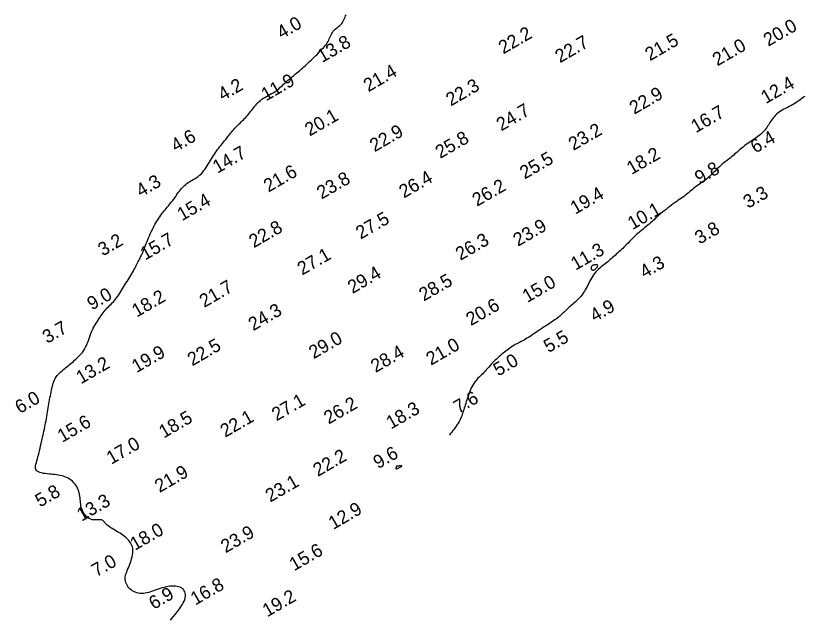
# Model space of a CAD drawing. Extents: x 3024098 to 3056816, y 418252 to 509144.
# Drawn here: x 3024098.4 to 3024394.8, y 427968.9 to 428196 of the extents above; entities that cross this region are included whole.
import ezdxf

# ---------------------------------------------------------------- set-up
doc = ezdxf.new("R2010")
doc.units = 0
doc.layers.add('V-CHAN-CONT-EL10', color=7, linetype='Continuous')
doc.layers.add('V-TOPO-SOUN-0911', color=7, linetype='Continuous')

msp = doc.modelspace()

# ---------------------------------------------------------------- linework, layer by layer
at = {"layer": 'V-CHAN-CONT-EL10'}
for points in [[(3024156.52, 427968.91), (3024157.53, 427970.15), (3024158.43, 427971.25), (3024159.21, 427972.24), (3024159.9, 427973.14), (3024160.49, 427973.96), (3024160.98, 427974.71), (3024161.39, 427975.41), (3024161.7, 427976.08), (3024161.94, 427976.73), (3024162.1, 427977.35), (3024162.18, 427977.95), (3024162.19, 427978.52), (3024162.11, 427979.05), (3024161.96, 427979.55), (3024161.74, 427980), (3024161.45, 427980.4), (3024161.09, 427980.74), (3024160.66, 427981.03), (3024160.17, 427981.27), (3024159.63, 427981.46), (3024159.05, 427981.6), (3024158.42, 427981.68), (3024157.77, 427981.72), (3024157.08, 427981.71), (3024156.38, 427981.65), (3024155.66, 427981.54), (3024154.92, 427981.4), (3024154.18, 427981.23), (3024153.44, 427981.03), (3024152.69, 427980.8), (3024151.94, 427980.57), (3024151.21, 427980.32), (3024150.48, 427980.07), (3024149.77, 427979.82), (3024149.07, 427979.59), (3024148.37, 427979.37), (3024147.69, 427979.19), (3024147.02, 427979.05), (3024146.37, 427978.96), (3024145.72, 427978.93), (3024145.09, 427978.97), (3024144.47, 427979.06), (3024143.87, 427979.22), (3024143.29, 427979.43), (3024142.74, 427979.69), (3024142.22, 427979.99), (3024141.74, 427980.34), (3024141.3, 427980.72), (3024140.9, 427981.13), (3024140.55, 427981.58), (3024140.24, 427982.04), (3024139.99, 427982.53), (3024139.79, 427983.04), (3024139.65, 427983.56), (3024139.57, 427984.09), (3024139.55, 427984.62), (3024139.59, 427985.16), (3024139.69, 427985.7), (3024139.83, 427986.25), (3024140.02, 427986.81), (3024140.23, 427987.39), (3024140.47, 427987.98), (3024140.73, 427988.6), (3024140.99, 427989.24), (3024141.26, 427989.91), (3024141.51, 427990.6), (3024141.75, 427991.31), (3024141.96, 427992.02), (3024142.15, 427992.72), (3024142.29, 427993.42), (3024142.39, 427994.09), (3024142.44, 427994.73), (3024142.43, 427995.35), (3024142.36, 427995.92), (3024142.23, 427996.47), (3024142.06, 427996.99), (3024141.84, 427997.48), (3024141.57, 427997.95), (3024141.26, 427998.41), (3024140.92, 427998.84), (3024140.54, 427999.26), (3024140.12, 427999.67), (3024139.68, 428000.07), (3024139.2, 428000.45), (3024138.7, 428000.83), (3024138.17, 428001.2), (3024137.62, 428001.56), (3024137.05, 428001.92), (3024136.45, 428002.27), (3024135.85, 428002.62), (3024135.25, 428002.96), (3024134.67, 428003.31), (3024134.11, 428003.65), (3024133.59, 428003.99), (3024133.12, 428004.33), (3024132.71, 428004.67), (3024132.37, 428005), (3024132.08, 428005.33), (3024131.84, 428005.64), (3024131.61, 428005.93), (3024131.39, 428006.18), (3024131.16, 428006.39), (3024130.9, 428006.55), (3024130.58, 428006.65), (3024130.21, 428006.68), (3024129.78, 428006.67), (3024129.31, 428006.64), (3024128.8, 428006.6), (3024128.27, 428006.58), (3024127.71, 428006.6), (3024127.16, 428006.68), (3024126.6, 428006.85), (3024126.06, 428007.11), (3024125.54, 428007.46), (3024125.05, 428007.9), (3024124.59, 428008.39), (3024124.18, 428008.93), (3024123.8, 428009.51), (3024123.49, 428010.11), (3024123.23, 428010.71), (3024123.04, 428011.32), (3024122.9, 428011.91), (3024122.81, 428012.5), (3024122.74, 428013.1), (3024122.69, 428013.69), (3024122.65, 428014.29), (3024122.59, 428014.89), (3024122.52, 428015.49), (3024122.41, 428016.11), (3024122.27, 428016.73), (3024122.09, 428017.35), (3024121.87, 428017.95), (3024121.61, 428018.55), (3024121.32, 428019.12), (3024120.98, 428019.68), (3024120.59, 428020.2), (3024120.17, 428020.68), (3024119.7, 428021.13), (3024119.2, 428021.54), (3024118.67, 428021.92), (3024118.11, 428022.25), (3024117.52, 428022.55), (3024116.92, 428022.8), (3024116.31, 428023.02), (3024115.68, 428023.19), (3024115.05, 428023.33), (3024114.4, 428023.45), (3024113.74, 428023.54), (3024113.06, 428023.61), (3024112.38, 428023.67), (3024111.68, 428023.73), (3024110.96, 428023.8), (3024110.23, 428023.88), (3024109.5, 428023.97), (3024108.79, 428024.08), (3024108.12, 428024.23), (3024107.5, 428024.4), (3024106.96, 428024.61), (3024106.51, 428024.87), (3024106.16, 428025.17), (3024105.94, 428025.54), (3024105.83, 428025.95), (3024105.81, 428026.42), (3024105.87, 428026.94), (3024105.99, 428027.51), (3024106.15, 428028.13), (3024106.35, 428028.79), (3024106.55, 428029.51), (3024106.75, 428030.27), (3024106.95, 428031.06), (3024107.15, 428031.89), (3024107.34, 428032.73), (3024107.53, 428033.58), (3024107.72, 428034.43), (3024107.91, 428035.28), (3024108.1, 428036.11), (3024108.29, 428036.91), (3024108.47, 428037.7), (3024108.66, 428038.47), (3024108.84, 428039.23), (3024109.02, 428039.98), (3024109.19, 428040.74), (3024109.35, 428041.51), (3024109.51, 428042.28), (3024109.65, 428043.07), (3024109.79, 428043.87), (3024109.92, 428044.68), (3024110.05, 428045.5), (3024110.18, 428046.32), (3024110.3, 428047.13), (3024110.43, 428047.93), (3024110.56, 428048.72), (3024110.69, 428049.5), (3024110.83, 428050.26), (3024110.98, 428051.01), (3024111.12, 428051.75), (3024111.27, 428052.47), (3024111.41, 428053.19), (3024111.56, 428053.9), (3024111.7, 428054.6), (3024111.84, 428055.29), (3024111.98, 428055.98), (3024112.14, 428056.65), (3024112.31, 428057.31), (3024112.5, 428057.95), (3024112.72, 428058.58), (3024112.98, 428059.18), (3024113.28, 428059.75), (3024113.63, 428060.29), (3024114.02, 428060.81), (3024114.44, 428061.31), (3024114.89, 428061.78), (3024115.35, 428062.23), (3024115.83, 428062.66), (3024116.32, 428063.08), (3024116.8, 428063.47), (3024117.27, 428063.86), (3024117.74, 428064.24), (3024118.2, 428064.61), (3024118.66, 428064.99), (3024119.12, 428065.36), (3024119.59, 428065.75), (3024120.06, 428066.14), (3024120.55, 428066.56), (3024121.04, 428066.99), (3024121.54, 428067.45), (3024122.05, 428067.93), (3024122.54, 428068.44), (3024123.02, 428068.98), (3024123.48, 428069.54), (3024123.92, 428070.15), (3024124.31, 428070.79), (3024124.67, 428071.46), (3024124.99, 428072.17), (3024125.29, 428072.9), (3024125.57, 428073.64), (3024125.83, 428074.39), (3024126.1, 428075.13), (3024126.36, 428075.87), (3024126.64, 428076.59), (3024126.93, 428077.28), (3024127.24, 428077.96), (3024127.56, 428078.61), (3024127.9, 428079.24), (3024128.25, 428079.86), (3024128.6, 428080.46), (3024128.97, 428081.05), (3024129.34, 428081.64), (3024129.71, 428082.21), (3024130.09, 428082.78), (3024130.47, 428083.34), (3024130.86, 428083.89), (3024131.26, 428084.42), (3024131.66, 428084.93), (3024132.08, 428085.43), (3024132.5, 428085.91), (3024132.92, 428086.37), (3024133.36, 428086.81), (3024133.79, 428087.25), (3024134.23, 428087.68), (3024134.67, 428088.12), (3024135.1, 428088.57), (3024135.52, 428089.04), (3024135.94, 428089.53), (3024136.34, 428090.05), (3024136.73, 428090.59), (3024137.11, 428091.17), (3024137.49, 428091.76), (3024137.87, 428092.36), (3024138.25, 428092.98), (3024138.63, 428093.61), (3024139.02, 428094.25), (3024139.42, 428094.9), (3024139.83, 428095.54), (3024140.23, 428096.18), (3024140.64, 428096.82), (3024141.04, 428097.45), (3024141.43, 428098.08), (3024141.81, 428098.7), (3024142.18, 428099.3), (3024142.52, 428099.9), (3024142.84, 428100.48), (3024143.15, 428101.04), (3024143.44, 428101.59), (3024143.71, 428102.12), (3024143.98, 428102.64), (3024144.23, 428103.14), (3024144.47, 428103.61), (3024144.7, 428104.07), (3024144.92, 428104.52), (3024145.14, 428104.96), (3024145.36, 428105.4), (3024145.58, 428105.85), (3024145.79, 428106.32), (3024146.01, 428106.82), (3024146.24, 428107.35), (3024146.47, 428107.92), (3024146.71, 428108.52), (3024146.95, 428109.15), (3024147.21, 428109.81), (3024147.48, 428110.49), (3024147.75, 428111.19), (3024148.04, 428111.9), (3024148.34, 428112.61), (3024148.65, 428113.34), (3024148.98, 428114.05), (3024149.31, 428114.77), (3024149.65, 428115.47), (3024150, 428116.17), (3024150.36, 428116.85), (3024150.72, 428117.51), (3024151.08, 428118.16), (3024151.45, 428118.77), (3024151.82, 428119.37), (3024152.19, 428119.94), (3024152.56, 428120.5), (3024152.95, 428121.04), (3024153.33, 428121.57), (3024153.73, 428122.09), (3024154.13, 428122.6), (3024154.54, 428123.1), (3024154.95, 428123.6), (3024155.37, 428124.09), (3024155.78, 428124.59), (3024156.2, 428125.08), (3024156.61, 428125.58), (3024157.01, 428126.08), (3024157.4, 428126.59), (3024157.78, 428127.1), (3024158.15, 428127.62), (3024158.52, 428128.14), (3024158.87, 428128.65), (3024159.23, 428129.16), (3024159.58, 428129.66), (3024159.94, 428130.14), (3024160.31, 428130.6), (3024160.68, 428131.04), (3024161.06, 428131.47), (3024161.45, 428131.87), (3024161.86, 428132.25), (3024162.28, 428132.62), (3024162.73, 428132.97), (3024163.19, 428133.31), (3024163.69, 428133.63), (3024164.2, 428133.94), (3024164.74, 428134.25), (3024165.29, 428134.57), (3024165.85, 428134.89), (3024166.41, 428135.25), (3024166.97, 428135.63), (3024167.51, 428136.06), (3024168.04, 428136.54), (3024168.54, 428137.08), (3024169.03, 428137.67), (3024169.49, 428138.29), (3024169.94, 428138.95), (3024170.37, 428139.62), (3024170.78, 428140.29), (3024171.19, 428140.97), (3024171.58, 428141.62), (3024171.97, 428142.26), (3024172.35, 428142.87), (3024172.73, 428143.46), (3024173.11, 428144.04), (3024173.5, 428144.6), (3024173.89, 428145.16), (3024174.29, 428145.71), (3024174.7, 428146.26), (3024175.12, 428146.82), (3024175.56, 428147.37), (3024176, 428147.92), (3024176.44, 428148.47), (3024176.88, 428149.01), (3024177.32, 428149.54), (3024177.74, 428150.06), (3024178.15, 428150.57), (3024178.54, 428151.05), (3024178.92, 428151.53), (3024179.29, 428151.99), (3024179.65, 428152.43), (3024180, 428152.87), (3024180.36, 428153.29), (3024180.73, 428153.7), (3024181.11, 428154.11), (3024181.5, 428154.51), (3024181.9, 428154.91), (3024182.31, 428155.3), (3024182.73, 428155.69), (3024183.15, 428156.09), (3024183.57, 428156.5), (3024184, 428156.91), (3024184.42, 428157.33), (3024184.83, 428157.77), (3024185.24, 428158.22), (3024185.64, 428158.68), (3024186.03, 428159.15), (3024186.42, 428159.62), (3024186.81, 428160.09), (3024187.18, 428160.57), (3024187.55, 428161.05), (3024187.92, 428161.52), (3024188.29, 428161.99), (3024188.67, 428162.45), (3024189.06, 428162.9), (3024189.47, 428163.34), (3024189.91, 428163.77), (3024190.39, 428164.19), (3024190.9, 428164.59), (3024191.47, 428164.97), (3024192.06, 428165.34), (3024192.69, 428165.69), (3024193.33, 428166.04), (3024193.96, 428166.39), (3024194.59, 428166.73), (3024195.2, 428167.09), (3024195.77, 428167.45), (3024196.3, 428167.82), (3024196.79, 428168.2), (3024197.26, 428168.59), (3024197.71, 428168.99), (3024198.16, 428169.41), (3024198.61, 428169.84), (3024199.07, 428170.28), (3024199.55, 428170.72), (3024200.06, 428171.18), (3024200.6, 428171.65), (3024201.16, 428172.12), (3024201.74, 428172.59), (3024202.32, 428173.07), (3024202.9, 428173.55), (3024203.48, 428174.02), (3024204.05, 428174.49), (3024204.6, 428174.96), (3024205.15, 428175.42), (3024205.68, 428175.88), (3024206.21, 428176.34), (3024206.73, 428176.81), (3024207.26, 428177.29), (3024207.79, 428177.77), (3024208.33, 428178.28), (3024208.88, 428178.79), (3024209.44, 428179.32), (3024210, 428179.86), (3024210.56, 428180.41), (3024211.11, 428180.95), (3024211.65, 428181.49), (3024212.18, 428182.02), (3024212.68, 428182.53), (3024213.17, 428183.03), (3024213.62, 428183.51), (3024214.05, 428183.98), (3024214.46, 428184.44), (3024214.83, 428184.9), (3024215.18, 428185.37), (3024215.49, 428185.84), (3024215.78, 428186.32), (3024216.03, 428186.82), (3024216.27, 428187.32), (3024216.49, 428187.83), (3024216.71, 428188.33), (3024216.94, 428188.82), (3024217.18, 428189.3), (3024217.45, 428189.75), (3024217.76, 428190.18), (3024218.12, 428190.57), (3024218.5, 428190.93), (3024218.92, 428191.28), (3024219.34, 428191.62), (3024219.77, 428191.96), (3024220.18, 428192.31), (3024220.56, 428192.68), (3024220.92, 428193.08), (3024221.23, 428193.51), (3024221.5, 428193.96), (3024221.74, 428194.44), (3024221.97, 428194.92), (3024222.19, 428195.41), (3024222.41, 428195.9), (3024222.64, 428196.36)], [(3024394.96, 428165.67), (3024394.38, 428165.26), (3024393.82, 428164.86), (3024393.26, 428164.45), (3024392.71, 428164.06), (3024392.15, 428163.67), (3024391.58, 428163.29), (3024390.99, 428162.91), (3024390.38, 428162.55), (3024389.74, 428162.2), (3024389.08, 428161.86), (3024388.42, 428161.52), (3024387.75, 428161.18), (3024387.1, 428160.84), (3024386.47, 428160.49), (3024385.87, 428160.14), (3024385.31, 428159.77), (3024384.8, 428159.39), (3024384.34, 428158.99), (3024383.92, 428158.58), (3024383.53, 428158.15), (3024383.17, 428157.72), (3024382.83, 428157.27), (3024382.51, 428156.81), (3024382.21, 428156.35), (3024381.9, 428155.88), (3024381.6, 428155.4), (3024381.3, 428154.92), (3024380.99, 428154.45), (3024380.67, 428153.98), (3024380.33, 428153.52), (3024379.98, 428153.06), (3024379.6, 428152.63), (3024379.19, 428152.2), (3024378.75, 428151.8), (3024378.3, 428151.4), (3024377.82, 428151.01), (3024377.32, 428150.63), (3024376.81, 428150.26), (3024376.28, 428149.88), (3024375.74, 428149.51), (3024375.2, 428149.13), (3024374.65, 428148.74), (3024374.1, 428148.36), (3024373.55, 428147.97), (3024373, 428147.58), (3024372.47, 428147.19), (3024371.95, 428146.79), (3024371.45, 428146.39), (3024370.96, 428145.99), (3024370.49, 428145.59), (3024370.03, 428145.19), (3024369.57, 428144.78), (3024369.1, 428144.37), (3024368.62, 428143.95), (3024368.13, 428143.53), (3024367.61, 428143.1), (3024367.07, 428142.66), (3024366.5, 428142.21), (3024365.91, 428141.76), (3024365.32, 428141.29), (3024364.71, 428140.81), (3024364.11, 428140.32), (3024363.51, 428139.81), (3024362.92, 428139.29), (3024362.34, 428138.76), (3024361.78, 428138.21), (3024361.24, 428137.66), (3024360.7, 428137.12), (3024360.16, 428136.58), (3024359.63, 428136.06), (3024359.1, 428135.56), (3024358.58, 428135.08), (3024358.04, 428134.64), (3024357.51, 428134.23), (3024356.97, 428133.83), (3024356.43, 428133.45), (3024355.9, 428133.08), (3024355.37, 428132.72), (3024354.84, 428132.35), (3024354.32, 428131.97), (3024353.81, 428131.58), (3024353.3, 428131.17), (3024352.79, 428130.76), (3024352.29, 428130.34), (3024351.79, 428129.92), (3024351.28, 428129.5), (3024350.76, 428129.08), (3024350.24, 428128.67), (3024349.71, 428128.27), (3024349.16, 428127.87), (3024348.6, 428127.48), (3024348.03, 428127.08), (3024347.44, 428126.67), (3024346.83, 428126.24), (3024346.21, 428125.79), (3024345.56, 428125.32), (3024344.89, 428124.83), (3024344.2, 428124.31), (3024343.51, 428123.77), (3024342.83, 428123.23), (3024342.15, 428122.69), (3024341.5, 428122.16), (3024340.88, 428121.64), (3024340.3, 428121.14), (3024339.76, 428120.67), (3024339.26, 428120.23), (3024338.79, 428119.8), (3024338.33, 428119.38), (3024337.88, 428118.97), (3024337.43, 428118.56), (3024336.96, 428118.14), (3024336.46, 428117.71), (3024335.93, 428117.27), (3024335.38, 428116.81), (3024334.79, 428116.33), (3024334.2, 428115.84), (3024333.59, 428115.34), (3024332.98, 428114.83), (3024332.38, 428114.31), (3024331.78, 428113.78), (3024331.21, 428113.25), (3024330.64, 428112.72), (3024330.1, 428112.19), (3024329.56, 428111.66), (3024329.04, 428111.13), (3024328.53, 428110.6), (3024328.02, 428110.09), (3024327.52, 428109.59), (3024327.02, 428109.1), (3024326.53, 428108.61), (3024326.04, 428108.15), (3024325.55, 428107.69), (3024325.07, 428107.24), (3024324.6, 428106.81), (3024324.12, 428106.38), (3024323.66, 428105.96), (3024323.2, 428105.55), (3024322.74, 428105.16), (3024322.28, 428104.76), (3024321.82, 428104.37), (3024321.36, 428103.98), (3024320.89, 428103.6), (3024320.41, 428103.21), (3024319.92, 428102.82), (3024319.43, 428102.43), (3024318.92, 428102.03), (3024318.41, 428101.61), (3024317.9, 428101.18), (3024317.4, 428100.73), (3024316.92, 428100.26), (3024316.45, 428099.76), (3024316, 428099.22), (3024315.58, 428098.65), (3024315.19, 428098.05), (3024314.82, 428097.43), (3024314.46, 428096.79), (3024314.12, 428096.15), (3024313.79, 428095.51), (3024313.46, 428094.87), (3024313.14, 428094.25), (3024312.82, 428093.65), (3024312.49, 428093.07), (3024312.16, 428092.51), (3024311.82, 428091.98), (3024311.48, 428091.46), (3024311.12, 428090.97), (3024310.74, 428090.5), (3024310.35, 428090.05), (3024309.94, 428089.62), (3024309.52, 428089.21), (3024309.08, 428088.81), (3024308.64, 428088.42), (3024308.19, 428088.04), (3024307.74, 428087.66), (3024307.3, 428087.28), (3024306.87, 428086.9), (3024306.44, 428086.52), (3024306.03, 428086.12), (3024305.63, 428085.73), (3024305.24, 428085.34), (3024304.85, 428084.95), (3024304.46, 428084.57), (3024304.08, 428084.2), (3024303.7, 428083.85), (3024303.32, 428083.5), (3024302.93, 428083.17), (3024302.53, 428082.85), (3024302.11, 428082.52), (3024301.66, 428082.19), (3024301.18, 428081.85), (3024300.67, 428081.49), (3024300.12, 428081.11), (3024299.52, 428080.71), (3024298.88, 428080.29), (3024298.21, 428079.85), (3024297.53, 428079.4), (3024296.83, 428078.94), (3024296.13, 428078.48), (3024295.44, 428078.03), (3024294.76, 428077.58), (3024294.11, 428077.15), (3024293.48, 428076.72), (3024292.87, 428076.31), (3024292.28, 428075.92), (3024291.7, 428075.54), (3024291.13, 428075.18), (3024290.56, 428074.83), (3024290, 428074.49), (3024289.44, 428074.18), (3024288.89, 428073.88), (3024288.33, 428073.58), (3024287.78, 428073.29), (3024287.23, 428073.01), (3024286.69, 428072.72), (3024286.16, 428072.43), (3024285.64, 428072.12), (3024285.12, 428071.81), (3024284.61, 428071.48), (3024284.11, 428071.14), (3024283.61, 428070.78), (3024283.12, 428070.41), (3024282.63, 428070.03), (3024282.13, 428069.64), (3024281.64, 428069.24), (3024281.13, 428068.82), (3024280.63, 428068.4), (3024280.12, 428067.96), (3024279.62, 428067.51), (3024279.12, 428067.04), (3024278.62, 428066.57), (3024278.12, 428066.08), (3024277.63, 428065.58), (3024277.15, 428065.06), (3024276.67, 428064.54), (3024276.2, 428064.01), (3024275.74, 428063.49), (3024275.28, 428062.97), (3024274.82, 428062.47), (3024274.37, 428061.98), (3024273.92, 428061.51), (3024273.46, 428061.07), (3024273.02, 428060.65), (3024272.57, 428060.23), (3024272.14, 428059.8), (3024271.71, 428059.37), (3024271.3, 428058.9), (3024270.91, 428058.41), (3024270.53, 428057.86), (3024270.17, 428057.27), (3024269.83, 428056.63), (3024269.51, 428055.95), (3024269.21, 428055.25), (3024268.93, 428054.53), (3024268.66, 428053.8), (3024268.41, 428053.08), (3024268.17, 428052.37), (3024267.95, 428051.69), (3024267.75, 428051.02), (3024267.55, 428050.38), (3024267.36, 428049.76), (3024267.18, 428049.15), (3024267, 428048.55), (3024266.82, 428047.97), (3024266.63, 428047.39), (3024266.45, 428046.83), (3024266.25, 428046.27), (3024266.04, 428045.72), (3024265.82, 428045.17), (3024265.58, 428044.62), (3024265.31, 428044.07), (3024265.02, 428043.52), (3024264.7, 428042.97), (3024264.35, 428042.42), (3024263.96, 428041.86), (3024263.56, 428041.3), (3024263.14, 428040.73), (3024262.71, 428040.17), (3024262.28, 428039.6), (3024261.86, 428039.04), (3024261.44, 428038.47)]]:
    msp.add_lwpolyline(points, dxfattribs=at)
for points in [[(3024314.75, 428100.83), (3024314.84, 428100.7), (3024314.96, 428100.58), (3024315.1, 428100.49), (3024315.26, 428100.43), (3024315.44, 428100.4), (3024315.63, 428100.42), (3024315.84, 428100.49), (3024316.06, 428100.62), (3024316.29, 428100.8), (3024316.5, 428101.01), (3024316.7, 428101.24), (3024316.88, 428101.48), (3024317.02, 428101.72), (3024317.11, 428101.93), (3024317.15, 428102.12), (3024317.12, 428102.26), (3024317.04, 428102.36), (3024316.92, 428102.43), (3024316.76, 428102.47), (3024316.57, 428102.48), (3024316.38, 428102.48), (3024316.18, 428102.46), (3024315.98, 428102.43), (3024315.81, 428102.39), (3024315.65, 428102.35), (3024315.5, 428102.31), (3024315.36, 428102.25), (3024315.24, 428102.19), (3024315.13, 428102.12), (3024315.03, 428102.04), (3024314.94, 428101.96), (3024314.85, 428101.86), (3024314.78, 428101.75), (3024314.72, 428101.63), (3024314.67, 428101.51), (3024314.64, 428101.38), (3024314.63, 428101.24), (3024314.64, 428101.11), (3024314.68, 428100.97)], [(3024241.31, 428026.03), (3024241.3, 428025.96), (3024241.29, 428025.9), (3024241.31, 428025.85), (3024241.34, 428025.83), (3024241.41, 428025.82), (3024241.52, 428025.83), (3024241.68, 428025.88), (3024241.89, 428025.95), (3024242.13, 428026.05), (3024242.4, 428026.16), (3024242.67, 428026.29), (3024242.93, 428026.42), (3024243.16, 428026.54), (3024243.35, 428026.65), (3024243.47, 428026.75), (3024243.52, 428026.82), (3024243.51, 428026.86), (3024243.44, 428026.89), (3024243.33, 428026.9), (3024243.19, 428026.9), (3024243.03, 428026.89), (3024242.86, 428026.88), (3024242.71, 428026.86), (3024242.56, 428026.85), (3024242.44, 428026.84), (3024242.32, 428026.83), (3024242.22, 428026.83), (3024242.13, 428026.82), (3024242.04, 428026.82), (3024241.97, 428026.81), (3024241.9, 428026.81), (3024241.83, 428026.81), (3024241.76, 428026.8), (3024241.69, 428026.79), (3024241.63, 428026.78), (3024241.58, 428026.77), (3024241.53, 428026.74), (3024241.49, 428026.71), (3024241.46, 428026.67), (3024241.43, 428026.62), (3024241.41, 428026.56), (3024241.39, 428026.49), (3024241.38, 428026.42), (3024241.37, 428026.35), (3024241.36, 428026.27), (3024241.35, 428026.19), (3024241.33, 428026.11)]]:
    msp.add_lwpolyline(points, close=True, dxfattribs=at)

# ---------------------------------------------------------------- texts
at = {"layer": 'V-TOPO-SOUN-0911'}
for s, p in [('4.0', (3024198.35, 428187.1)), ('20.0 ', (3024381.26, 428184.3)), ('22.2 ', (3024281.67, 428181.45)), ('13.8 ', (3024213.56, 428178.2)), ('22.7 ', (3024302.96, 428178.11)), ('21.5 ', (3024336.77, 428178.86)), ('21.0 ', (3024362.1, 428176.92)), ('21.4 ', (3024230.94, 428167.21)), ('4.2', (3024176.25, 428163.87)), ('11.9 ', (3024192.46, 428163.77)), ('22.3 ', (3024261.92, 428161.87)), ('12.4 ', (3024380.32, 428162.75)), ('22.9 ', (3024330.88, 428158.78)), ('24.7 ', (3024280.88, 428152.52)), ('20.1 ', (3024208.88, 428150.59)), ('16.7 ', (3024354.04, 428151.83)), ('22.9 ', (3024233.27, 428144.67)), ('23.2 ', (3024307.98, 428145.17)), ('4.6', (3024158.57, 428144.65)), ('25.8 ', (3024257.95, 428142.18)), ('6.4', (3024376.38, 428144.16)), ('14.7 ', (3024174.22, 428136.6)), ('18.2 ', (3024329.86, 428136.14)), ('25.5 ', (3024289.69, 428134.44)), ('21.6 ', (3024193.38, 428129.52)), ('9.8', (3024355.42, 428132.54)), ('23.8 ', (3024213.36, 428126.92)), ('26.4 ', (3024244.3, 428127.32)), ('4.3', (3024145.45, 428127.69)), ('26.2 ', (3024271.79, 428124.2)), ('19.4 ', (3024308.67, 428121.22)), ('3.3', (3024373.66, 428123.42)), ('15.4 ', (3024160.9, 428118.76)), ('10.1 ', (3024330.2, 428115.42)), ('27.5 ', (3024228.05, 428111.87)), ('22.8 ', (3024187.87, 428108.62)), ('23.9 ', (3024287.18, 428109.18)), ('3.8', (3024355.45, 428110)), ('3.2', (3024131.14, 428105.54)), ('15.7 ', (3024147.05, 428103.99)), ('26.3 ', (3024265.52, 428103.89)), ('11.3 ', (3024308.83, 428100.19)), ('27.1 ', (3024206.06, 428098.36)), ('4.3', (3024334.78, 428097.21)), ('29.4 ', (3024224.97, 428091.43)), ('28.5 ', (3024251.77, 428088.6)), ('15.0 ', (3024290.64, 428088.05)), ('21.7 ', (3024169.26, 428086.21)), ('9.0', (3024127.06, 428085.23)), ('18.2 ', (3024143.87, 428082.57)), ('20.6 ', (3024269.49, 428079.36)), ('4.9', (3024316.05, 428080.8)), ('24.3 ', (3024187.64, 428077.45)), ('3.7', (3024110.24, 428072.7)), ('29.0 ', (3024210.39, 428066.92)), ('5.5', (3024298.65, 428069.22)), ('22.5 ', (3024164.76, 428064.26)), ('21.0 ', (3024254.48, 428064.49)), ('19.9 ', (3024143.81, 428061.7)), ('28.4 ', (3024233.67, 428061.77)), ('5.0', (3024279.75, 428060.43)), ('13.2 ', (3024122.91, 428057.5)), ('6.0', (3024099.96, 428046.35)), ('27.1 ', (3024196.45, 428043.61)), ('7.6', (3024264.77, 428046.36)), ('26.2 ', (3024216.02, 428042.38)), ('18.3 ', (3024239.47, 428040.54)), ('18.5 ', (3024154.03, 428037.13)), ('22.1 ', (3024177.09, 428037.41)), ('15.6 ', (3024115.88, 428035.53)), ('17.0 ', (3024134.31, 428027.28)), ('22.2 ', (3024211.98, 428022.73)), ('9.6', (3024234.59, 428025.62)), ('21.9 ', (3024152.47, 428016.69)), ('23.1 ', (3024194.05, 428013.09)), ('5.8', (3024107.55, 428011.22)), ('13.3 ', (3024123.17, 428005.89)), ('12.9 ', (3024217.76, 428002.81)), ('18.0 ', (3024143.2, 427994.97)), ('23.9 ', (3024177.3, 427994.02)), ('15.6 ', (3024203.06, 427987.27)), ('7.0', (3024128.73, 427985)), ('16.8 ', (3024165.92, 427974.4)), ('6.9', (3024150.27, 427972.76)), ('19.2 ', (3024192.95, 427969.97))]:
    msp.add_text(s, height=5, rotation=30, dxfattribs=at).set_placement(p)

doc.saveas('drawing.dxf')
